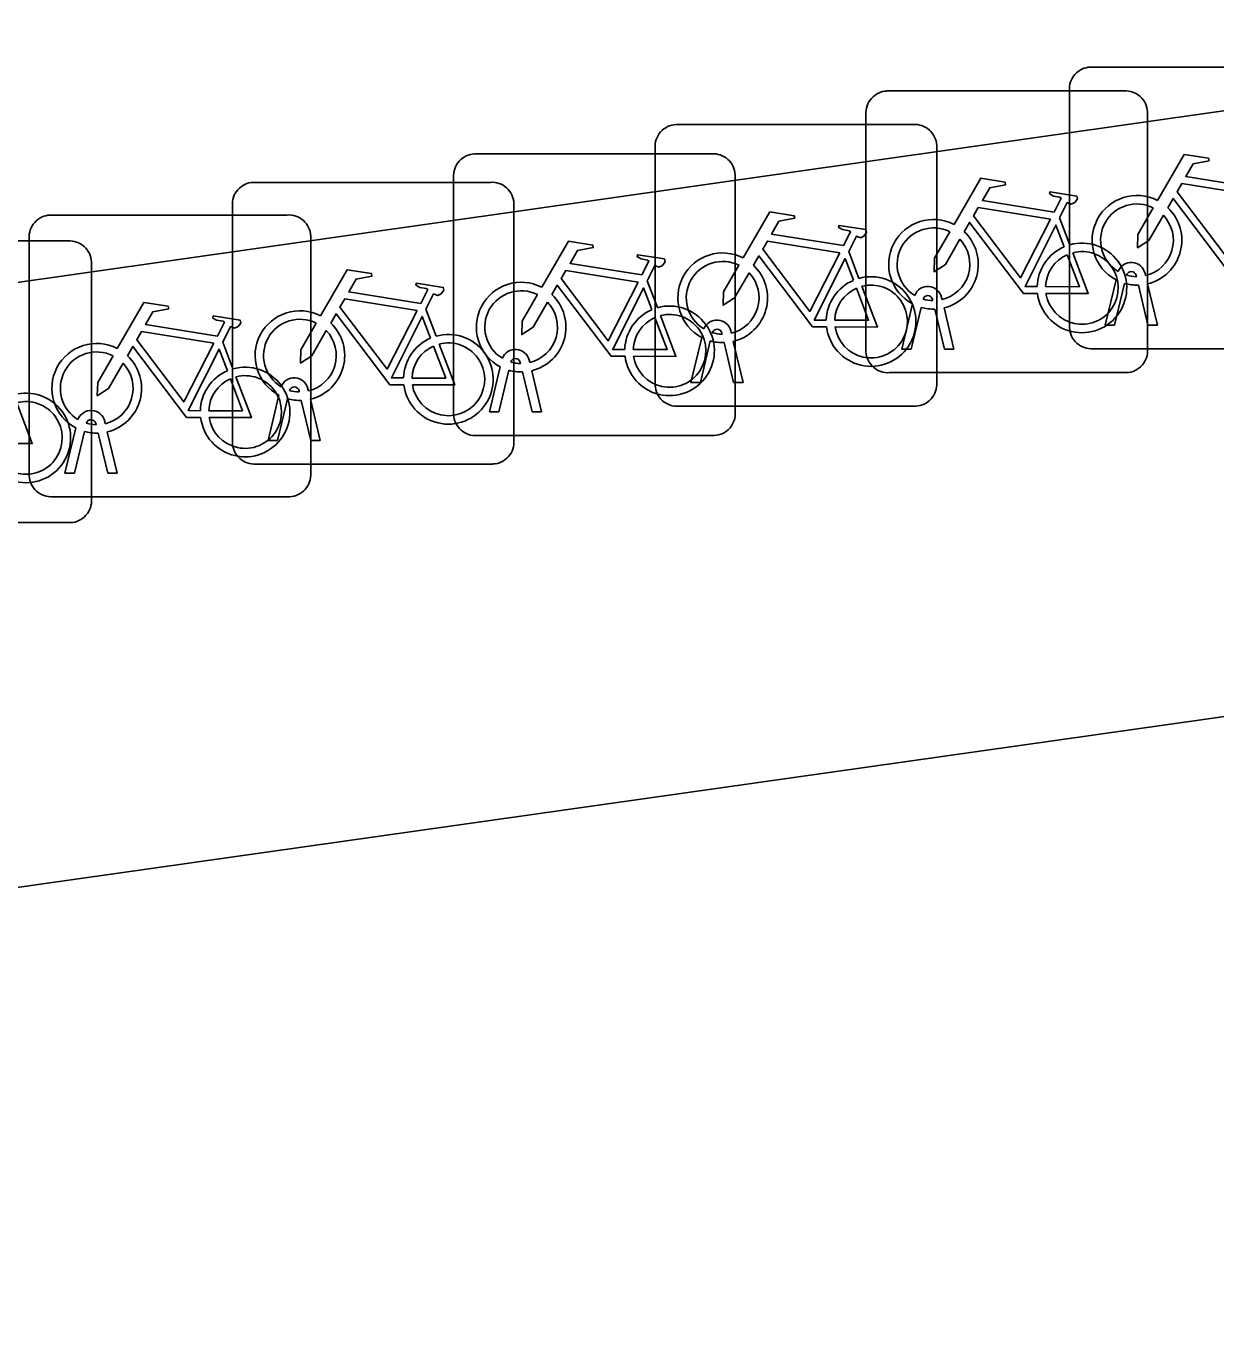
# Model space of a CAD drawing. Extents: x 162157 to 163165, y 378998 to 380775.
# Drawn here: x 162275.462 to 162279.683, y 379944.746 to 379949.394 of the extents above; entities that cross this region are included whole.
import ezdxf

# ---------------------------------------------------------------- set-up
doc = ezdxf.new("R2010")
doc.units = 0
doc.layers.add('IMGEO_Fietsenrek', color=7, linetype='Continuous')
doc.layers.add('IMGEO_Voetpad_open', color=7, linetype='Continuous')

msp = doc.modelspace()

# ---------------------------------------------------------------- linework, layer by layer
at = {"layer": 'IMGEO_Fietsenrek'}
for p, q in [((162279.2379, 379949.2495), (162280.0788, 379949.2495)), ((162280.0788, 379949.2495), (162279.2379, 379949.2495)), ((162278.5159, 379949.1645), (162279.3568, 379949.1645)), ((162279.3568, 379949.1645), (162278.5159, 379949.1645)), ((162279.1635, 379948.3249), (162279.1635, 379949.1658)), ((162279.1635, 379949.1658), (162279.1635, 379948.3249)), ((162278.4415, 379948.2399), (162278.4415, 379949.0808)), ((162278.4415, 379949.0808), (162278.4415, 379948.2399)), ((162279.4405, 379949.0901), (162279.4405, 379948.2492)), ((162279.4405, 379948.2492), (162279.4405, 379949.0901)), ((162277.7679, 379949.0455), (162278.6088, 379949.0455)), ((162278.6088, 379949.0455), (162277.7679, 379949.0455)), ((162278.6925, 379948.9711), (162278.6925, 379948.1302)), ((162278.6925, 379948.1302), (162278.6925, 379948.9711)), ((162277.0529, 379948.9415), (162277.8938, 379948.9415)), ((162277.8938, 379948.9415), (162277.0529, 379948.9415)), ((162277.6935, 379948.1209), (162277.6935, 379948.9618)), ((162277.6935, 379948.9618), (162277.6935, 379948.1209)), ((162276.2679, 379948.8405), (162277.1088, 379948.8405)), ((162277.1088, 379948.8405), (162276.2679, 379948.8405)), ((162276.9785, 379948.0169), (162276.9785, 379948.8578)), ((162276.9785, 379948.8578), (162276.9785, 379948.0169)), ((162277.9775, 379948.8671), (162277.9775, 379948.0262)), ((162277.9775, 379948.0262), (162277.9775, 379948.8671)), ((162276.1935, 379947.9159), (162276.1935, 379948.7568)), ((162276.1935, 379948.7568), (162276.1935, 379947.9159)), ((162277.1925, 379948.7661), (162277.1925, 379947.9252)), ((162277.1925, 379947.9252), (162277.1925, 379948.7661)), ((162275.5469, 379948.7245), (162276.3878, 379948.7245)), ((162276.3878, 379948.7245), (162275.5469, 379948.7245)), ((162279.1282, 379948.7142), (162279.1645, 379948.619)), ((162275.4725, 379947.7999), (162275.4725, 379948.6408)), ((162275.4725, 379948.6408), (162275.4725, 379947.7999)), ((162276.4715, 379948.6501), (162276.4715, 379947.8092)), ((162276.4715, 379947.8092), (162276.4715, 379948.6501)), ((162274.7689, 379948.6325), (162275.6098, 379948.6325)), ((162275.6098, 379948.6325), (162274.7689, 379948.6325)), ((162278.3802, 379948.5952), (162278.4165, 379948.5)), ((162275.6935, 379948.5581), (162275.6935, 379947.7172)), ((162275.6935, 379947.7172), (162275.6935, 379948.5581)), ((162279.4009, 379948.5059), (162279.3999, 379948.5102)), ((162279.4316, 379948.5174), (162279.4334, 379948.5095)), ((162277.6652, 379948.4912), (162277.7015, 379948.396)), ((162279.2905, 379948.3343), (162279.3288, 379948.4943)), ((162279.3592, 379948.4821), (162279.3239, 379948.3343)), ((162279.442, 379948.3343), (162279.4081, 379948.476)), ((162279.4404, 379948.4803), (162279.4754, 379948.3343)), ((162278.5685, 379948.2493), (162278.6068, 379948.4093)), ((162278.6789, 379948.4209), (162278.6779, 379948.4252)), ((162278.7096, 379948.4324), (162278.7114, 379948.4245)), ((162276.8802, 379948.3902), (162276.9165, 379948.295)), ((162278.6372, 379948.3971), (162278.6019, 379948.2493)), ((162278.72, 379948.2493), (162278.6861, 379948.391)), ((162278.7184, 379948.3953), (162278.7534, 379948.2493)), ((162277.9616, 379948.3134), (162277.9634, 379948.3055)), ((162279.3239, 379948.3343), (162279.2905, 379948.3343)), ((162279.4754, 379948.3343), (162279.442, 379948.3343)), ((162276.1592, 379948.2742), (162276.1955, 379948.179)), ((162277.8205, 379948.1303), (162277.8588, 379948.2903)), ((162277.8892, 379948.2781), (162277.8539, 379948.1303)), ((162277.9309, 379948.3019), (162277.9299, 379948.3062)), ((162277.972, 379948.1303), (162277.9381, 379948.272)), ((162277.9704, 379948.2763), (162278.0054, 379948.1303)), ((162278.6019, 379948.2493), (162278.5685, 379948.2493)), ((162278.7534, 379948.2493), (162278.72, 379948.2493)), ((162280.0881, 379948.2505), (162279.2472, 379948.2505)), ((162279.2472, 379948.2505), (162280.0881, 379948.2505)), ((162277.1055, 379948.0263), (162277.1438, 379948.1863)), ((162277.1742, 379948.1741), (162277.1389, 379948.0263)), ((162277.2159, 379948.1979), (162277.2149, 379948.2022)), ((162277.2466, 379948.2094), (162277.2484, 379948.2015)), ((162277.257, 379948.0263), (162277.2231, 379948.168)), ((162277.2554, 379948.1723), (162277.2904, 379948.0263)), ((162277.8539, 379948.1303), (162277.8205, 379948.1303)), ((162278.0054, 379948.1303), (162277.972, 379948.1303)), ((162279.3661, 379948.1655), (162278.5252, 379948.1655)), ((162278.5252, 379948.1655), (162279.3661, 379948.1655)), ((162276.3205, 379947.9253), (162276.3588, 379948.0853)), ((162276.4309, 379948.0969), (162276.4299, 379948.1012)), ((162276.4616, 379948.1084), (162276.4634, 379948.1005)), ((162276.3892, 379948.0731), (162276.3539, 379947.9253)), ((162276.472, 379947.9253), (162276.4381, 379948.067)), ((162276.4704, 379948.0713), (162276.5054, 379947.9253)), ((162278.6181, 379948.0465), (162277.7772, 379948.0465)), ((162277.7772, 379948.0465), (162278.6181, 379948.0465)), ((162275.7406, 379947.9924), (162275.7424, 379947.9845)), ((162277.1389, 379948.0263), (162277.1055, 379948.0263)), ((162277.2904, 379948.0263), (162277.257, 379948.0263)), ((162275.5995, 379947.8093), (162275.6378, 379947.9693)), ((162275.6682, 379947.9571), (162275.6329, 379947.8093)), ((162275.7099, 379947.9809), (162275.7089, 379947.9852)), ((162275.751, 379947.8093), (162275.7171, 379947.951)), ((162275.7494, 379947.9553), (162275.7844, 379947.8093)), ((162277.9031, 379947.9425), (162277.0622, 379947.9425)), ((162277.0622, 379947.9425), (162277.9031, 379947.9425)), ((162276.3539, 379947.9253), (162276.3205, 379947.9253)), ((162276.5054, 379947.9253), (162276.472, 379947.9253)), ((162275.6329, 379947.8093), (162275.5995, 379947.8093)), ((162275.7844, 379947.8093), (162275.751, 379947.8093)), ((162277.1181, 379947.8415), (162276.2772, 379947.8415)), ((162276.2772, 379947.8415), (162277.1181, 379947.8415)), ((162276.3971, 379947.7255), (162275.5562, 379947.7255)), ((162275.5562, 379947.7255), (162276.3971, 379947.7255)), ((162275.6191, 379947.6335), (162274.7782, 379947.6335)), ((162274.7782, 379947.6335), (162275.6191, 379947.6335))]:
    msp.add_line(p, q, dxfattribs=at)
for points in [[(162279.4761, 379948.7762), (162279.5708, 379948.9397), (162279.657, 379948.9259), (162279.6587, 379948.9172), (162279.6026, 379948.9063), (162279.5764, 379948.861), (162279.8316, 379948.8202)], [(162278.7541, 379948.6912), (162278.8488, 379948.8547), (162278.935, 379948.8409), (162278.9367, 379948.8322), (162278.8806, 379948.8213), (162278.8544, 379948.776), (162279.1096, 379948.7352)], [(162279.8187, 379948.795), (162279.5619, 379948.836), (162279.5452, 379948.8072), (162279.7122, 379948.5869), (162279.8187, 379948.795)], [(162279.1096, 379948.7352), (162279.1346, 379948.784), (162279.1295, 379948.788), (162279.1063, 379948.7917), (162279.0936, 379948.7992), (162279.0926, 379948.8023), (162279.0948, 379948.8069), (162279.1896, 379948.7918), (162279.1919, 379948.7815), (162279.1825, 379948.7691), (162279.1701, 379948.7627), (162279.1556, 379948.7689), (162279.1282, 379948.7142)], [(162279.7718, 379948.5315), (162279.7221, 379948.5316), (162279.5314, 379948.7833), (162279.5124, 379948.7505)], [(162278.0061, 379948.5722), (162278.1008, 379948.7357), (162278.187, 379948.7219), (162278.1887, 379948.7132), (162278.1326, 379948.7023), (162278.1064, 379948.657), (162278.3616, 379948.6162)], [(162279.0967, 379948.71), (162278.8399, 379948.751), (162278.8232, 379948.7222), (162278.9902, 379948.5019), (162279.0967, 379948.71)], [(162279.4968, 379948.7237), (162279.4452, 379948.6345), (162279.4053, 379948.6085), (162279.4065, 379948.656), (162279.461, 379948.7502)], [(162278.3616, 379948.6162), (162278.3866, 379948.665), (162278.3815, 379948.669), (162278.3583, 379948.6727), (162278.3456, 379948.6802), (162278.3446, 379948.6833), (162278.3468, 379948.6879), (162278.4416, 379948.6728), (162278.4439, 379948.6625), (162278.4345, 379948.6501), (162278.4221, 379948.6437), (162278.4076, 379948.6499), (162278.3802, 379948.5952)], [(162279.0498, 379948.4465), (162279.0001, 379948.4466), (162278.8094, 379948.6983), (162278.7904, 379948.6655)], [(162279.1447, 379948.612), (162279.1154, 379948.6888), (162279.006, 379948.4707), (162279.0487, 379948.4706)], [(162278.7748, 379948.6387), (162278.7232, 379948.5495), (162278.6833, 379948.5235), (162278.6845, 379948.571), (162278.739, 379948.6652)], [(162277.2911, 379948.4682), (162277.3858, 379948.6317), (162277.472, 379948.6179), (162277.4737, 379948.6092), (162277.4176, 379948.5983), (162277.3914, 379948.553), (162277.6466, 379948.5122)], [(162278.3487, 379948.591), (162278.0919, 379948.632), (162278.0752, 379948.6032), (162278.2422, 379948.3829), (162278.3487, 379948.591)], [(162279.1752, 379948.5908), (162279.2302, 379948.4462), (162279.0801, 379948.4465)], [(162277.6466, 379948.5122), (162277.6716, 379948.561), (162277.6665, 379948.565), (162277.6433, 379948.5687), (162277.6306, 379948.5762), (162277.6296, 379948.5793), (162277.6318, 379948.5839), (162277.7266, 379948.5688), (162277.7289, 379948.5585), (162277.7195, 379948.5461), (162277.7071, 379948.5397), (162277.6926, 379948.5459), (162277.6652, 379948.4912)], [(162278.0268, 379948.5197), (162277.9752, 379948.4305), (162277.9353, 379948.4045), (162277.9365, 379948.452), (162277.991, 379948.5462)], [(162278.3018, 379948.3275), (162278.2521, 379948.3276), (162278.0614, 379948.5793), (162278.0424, 379948.5465)], [(162278.3967, 379948.493), (162278.3674, 379948.5698), (162278.258, 379948.3517), (162278.3007, 379948.3516)], [(162279.0787, 379948.4705), (162279.1986, 379948.4703), (162279.1554, 379948.5839)], [(162276.5061, 379948.3672), (162276.6008, 379948.5307), (162276.687, 379948.5169), (162276.6887, 379948.5082), (162276.6326, 379948.4973), (162276.6064, 379948.452), (162276.8616, 379948.4112)], [(162277.6337, 379948.487), (162277.3769, 379948.528), (162277.3602, 379948.4992), (162277.5272, 379948.2789), (162277.6337, 379948.487)], [(162276.8616, 379948.4112), (162276.8866, 379948.46), (162276.8815, 379948.464), (162276.8583, 379948.4677), (162276.8456, 379948.4752), (162276.8446, 379948.4783), (162276.8468, 379948.4829), (162276.9416, 379948.4678), (162276.9439, 379948.4575), (162276.9345, 379948.4451), (162276.9221, 379948.4387), (162276.9076, 379948.4449), (162276.8802, 379948.3902)], [(162277.5868, 379948.2235), (162277.5371, 379948.2236), (162277.3464, 379948.4753), (162277.3274, 379948.4425)], [(162277.6817, 379948.389), (162277.6524, 379948.4658), (162277.543, 379948.2477), (162277.5857, 379948.2476)], [(162278.3307, 379948.3515), (162278.4506, 379948.3513), (162278.4074, 379948.4649)], [(162278.4272, 379948.4718), (162278.4822, 379948.3272), (162278.3321, 379948.3275)], [(162275.7851, 379948.2512), (162275.8798, 379948.4147), (162275.966, 379948.4009), (162275.9677, 379948.3922), (162275.9116, 379948.3813), (162275.8854, 379948.336), (162276.1406, 379948.2952)], [(162276.8487, 379948.386), (162276.5919, 379948.427), (162276.5752, 379948.3982), (162276.7422, 379948.1779), (162276.8487, 379948.386)], [(162277.3118, 379948.4157), (162277.2602, 379948.3265), (162277.2203, 379948.3005), (162277.2215, 379948.348), (162277.276, 379948.4422)], [(162276.1406, 379948.2952), (162276.1656, 379948.344), (162276.1605, 379948.348), (162276.1373, 379948.3517), (162276.1246, 379948.3592), (162276.1236, 379948.3623), (162276.1258, 379948.3669), (162276.2206, 379948.3518), (162276.2229, 379948.3415), (162276.2135, 379948.3291), (162276.2011, 379948.3227), (162276.1866, 379948.3289), (162276.1592, 379948.2742)], [(162276.8018, 379948.1225), (162276.7521, 379948.1226), (162276.5614, 379948.3743), (162276.5424, 379948.3415)], [(162276.8967, 379948.288), (162276.8674, 379948.3648), (162276.758, 379948.1467), (162276.8007, 379948.1466)], [(162277.6157, 379948.2475), (162277.7356, 379948.2473), (162277.6924, 379948.3609)], [(162277.7122, 379948.3678), (162277.7672, 379948.2232), (162277.6171, 379948.2235)], [(162276.5268, 379948.3147), (162276.4752, 379948.2255), (162276.4353, 379948.1995), (162276.4365, 379948.247), (162276.491, 379948.3412)], [(162276.1277, 379948.27), (162275.8709, 379948.311), (162275.8542, 379948.2822), (162276.0212, 379948.0619), (162276.1277, 379948.27)], [(162276.9272, 379948.2668), (162276.9822, 379948.1222), (162276.8321, 379948.1225)], [(162275.8058, 379948.1987), (162275.7542, 379948.1095), (162275.7143, 379948.0835), (162275.7155, 379948.131), (162275.77, 379948.2252)], [(162276.0808, 379948.0065), (162276.0311, 379948.0066), (162275.8404, 379948.2583), (162275.8214, 379948.2255)], [(162276.1757, 379948.172), (162276.1464, 379948.2488), (162276.037, 379948.0307), (162276.0797, 379948.0306)], [(162276.8307, 379948.1465), (162276.9506, 379948.1463), (162276.9074, 379948.2599)], [(162276.1097, 379948.0305), (162276.2296, 379948.0303), (162276.1864, 379948.1439)], [(162276.2062, 379948.1508), (162276.2612, 379948.0062), (162276.1111, 379948.0065)], [(162275.4282, 379948.0588), (162275.4832, 379947.9142), (162275.3331, 379947.9145)]]:
    msp.add_lwpolyline(points, dxfattribs=at)
for centre, radius, start, end in [((162279.2412, 379949.1716), 0.0779, 92.4484, 184.2845), ((162279.2412, 379949.1716), 0.0779, 92.4484, 184.2845), ((162278.5192, 379949.0866), 0.0779, 92.4484, 184.2845), ((162278.5192, 379949.0866), 0.0779, 92.4484, 184.2845), ((162279.3626, 379949.0868), 0.0779, 2.4484, 94.2845), ((162279.3626, 379949.0868), 0.0779, 2.4484, 94.2845), ((162277.7712, 379948.9676), 0.0779, 92.4484, 184.2845), ((162277.7712, 379948.9676), 0.0779, 92.4484, 184.2845), ((162278.6146, 379948.9678), 0.0779, 2.4484, 94.2845), ((162278.6146, 379948.9678), 0.0779, 2.4484, 94.2845), ((162277.0562, 379948.8636), 0.0779, 92.4484, 184.2845), ((162277.0562, 379948.8636), 0.0779, 92.4484, 184.2845), ((162277.8996, 379948.8638), 0.0779, 2.4484, 94.2845), ((162277.8996, 379948.8638), 0.0779, 2.4484, 94.2845), ((162276.2712, 379948.7626), 0.0779, 92.4484, 184.2845), ((162276.2712, 379948.7626), 0.0779, 92.4484, 184.2845), ((162277.1146, 379948.7628), 0.0779, 2.4484, 94.2845), ((162277.1146, 379948.7628), 0.0779, 2.4484, 94.2845), ((162279.4031, 379948.6349), 0.159, 62.6766, 242.1369), ((162279.4031, 379948.6349), 0.129, 63.3192, 238.903), ((162279.4031, 379948.6349), 0.159, 283.5766, 46.6042), ((162275.5502, 379948.6466), 0.0779, 92.4484, 184.2845), ((162275.5502, 379948.6466), 0.0779, 92.4484, 184.2845), ((162276.3936, 379948.6468), 0.0779, 2.4484, 94.2845), ((162276.3936, 379948.6468), 0.0779, 2.4484, 94.2845), ((162278.6811, 379948.5499), 0.159, 62.6766, 242.1369), ((162279.4031, 379948.6349), 0.129, 283.6043, 43.4302), ((162278.6811, 379948.5499), 0.129, 63.3192, 238.903), ((162278.6811, 379948.5499), 0.129, 283.6043, 43.4302), ((162278.6811, 379948.5499), 0.159, 283.5766, 46.6042), ((162275.6156, 379948.5548), 0.0779, 2.4484, 94.2845), ((162275.6156, 379948.5548), 0.0779, 2.4484, 94.2845), ((162279.2077, 379948.4659), 0.159, 113.3408, 178.3217), ((162279.2077, 379948.4659), 0.159, 187.0065, 105.7708), ((162279.2077, 379948.4659), 0.129, 188.6715, 104.5883), ((162277.9331, 379948.4309), 0.159, 62.6766, 242.1369), ((162277.9331, 379948.4309), 0.129, 63.3192, 238.903), ((162277.9331, 379948.4309), 0.159, 283.5766, 46.6042), ((162279.2077, 379948.4659), 0.129, 113.923, 177.9556), ((162279.3829, 379948.5063), 0.0499, 12.8025, 158.6934), ((162277.9331, 379948.4309), 0.129, 283.6043, 43.4302), ((162278.4597, 379948.3469), 0.159, 187.0065, 105.7708), ((162279.3829, 379948.5063), 0.0174, 12.8025, 163.4502), ((162279.4031, 379948.6349), 0.129, 253.415, 269.0204), ((162277.2181, 379948.3269), 0.159, 62.6766, 242.1369), ((162277.2181, 379948.3269), 0.129, 63.3192, 238.903), ((162278.4597, 379948.3469), 0.159, 113.3408, 178.3217), ((162278.4597, 379948.3469), 0.129, 113.923, 177.9556), ((162278.4597, 379948.3469), 0.129, 188.6715, 104.5883), ((162278.6609, 379948.4213), 0.0499, 12.8025, 158.6934), ((162279.4031, 379948.6349), 0.159, 253.9967, 271.7867), ((162277.2181, 379948.3269), 0.129, 283.6043, 43.4302), ((162277.2181, 379948.3269), 0.159, 283.5766, 46.6042), ((162278.6609, 379948.4213), 0.0174, 12.8025, 163.4502), ((162278.6811, 379948.5499), 0.129, 253.415, 269.0204), ((162276.4331, 379948.2259), 0.159, 62.6766, 242.1369), ((162277.7447, 379948.2429), 0.159, 113.3408, 178.3217), ((162277.7447, 379948.2429), 0.159, 187.0065, 105.7708), ((162277.7447, 379948.2429), 0.129, 113.923, 177.9556), ((162277.7447, 379948.2429), 0.129, 188.6715, 104.5883), ((162278.6811, 379948.5499), 0.159, 253.9967, 271.7867), ((162276.4331, 379948.2259), 0.129, 63.3192, 238.903), ((162276.4331, 379948.2259), 0.129, 283.6043, 43.4302), ((162276.4331, 379948.2259), 0.159, 283.5766, 46.6042), ((162277.9129, 379948.3023), 0.0499, 12.8025, 158.6934), ((162277.9129, 379948.3023), 0.0174, 12.8025, 163.4502), ((162279.2414, 379948.3282), 0.0779, 182.4484, 274.2845), ((162279.2414, 379948.3282), 0.0779, 182.4484, 274.2845), ((162275.7121, 379948.1099), 0.159, 62.6766, 242.1369), ((162276.9597, 379948.1419), 0.159, 113.3408, 178.3217), ((162276.9597, 379948.1419), 0.159, 187.0065, 105.7708), ((162276.9597, 379948.1419), 0.129, 188.6715, 104.5883), ((162277.9331, 379948.4309), 0.159, 253.9967, 271.7867), ((162277.9331, 379948.4309), 0.129, 253.415, 269.0204), ((162275.7121, 379948.1099), 0.129, 63.3192, 238.903), ((162275.7121, 379948.1099), 0.159, 283.5766, 46.6042), ((162276.9597, 379948.1419), 0.129, 113.923, 177.9556), ((162277.1979, 379948.1983), 0.0499, 12.8025, 158.6934), ((162278.5194, 379948.2432), 0.0779, 182.4484, 274.2845), ((162278.5194, 379948.2432), 0.0779, 182.4484, 274.2845), ((162279.3628, 379948.2434), 0.0779, 272.4484, 4.2845), ((162279.3628, 379948.2434), 0.0779, 272.4484, 4.2845), ((162275.7121, 379948.1099), 0.129, 283.6043, 43.4302), ((162276.2387, 379948.0259), 0.159, 187.0065, 105.7708), ((162277.2181, 379948.3269), 0.159, 253.9967, 271.7867), ((162277.1979, 379948.1983), 0.0174, 12.8025, 163.4502), ((162277.2181, 379948.3269), 0.129, 253.415, 269.0204), ((162276.2387, 379948.0259), 0.159, 113.3408, 178.3217), ((162276.2387, 379948.0259), 0.129, 113.923, 177.9556), ((162276.2387, 379948.0259), 0.129, 188.6715, 104.5883), ((162276.4129, 379948.0973), 0.0499, 12.8025, 158.6934), ((162278.6148, 379948.1244), 0.0779, 272.4484, 4.2845), ((162278.6148, 379948.1244), 0.0779, 272.4484, 4.2845), ((162275.4607, 379947.9339), 0.159, 187.0065, 105.7708), ((162276.4129, 379948.0973), 0.0174, 12.8025, 163.4502), ((162276.4331, 379948.2259), 0.129, 253.415, 269.0204), ((162277.7714, 379948.1242), 0.0779, 182.4484, 274.2845), ((162277.7714, 379948.1242), 0.0779, 182.4484, 274.2845), ((162275.4607, 379947.9339), 0.129, 188.6715, 104.5883), ((162276.4331, 379948.2259), 0.159, 253.9967, 271.7867), ((162275.6919, 379947.9813), 0.0499, 12.8025, 158.6934), ((162275.6919, 379947.9813), 0.0174, 12.8025, 163.4502), ((162277.0564, 379948.0202), 0.0779, 182.4484, 274.2845), ((162277.0564, 379948.0202), 0.0779, 182.4484, 274.2845), ((162277.8998, 379948.0204), 0.0779, 272.4484, 4.2845), ((162277.8998, 379948.0204), 0.0779, 272.4484, 4.2845), ((162275.7121, 379948.1099), 0.159, 253.9967, 271.7867), ((162275.7121, 379948.1099), 0.129, 253.415, 269.0204), ((162276.2714, 379947.9192), 0.0779, 182.4484, 274.2845), ((162276.2714, 379947.9192), 0.0779, 182.4484, 274.2845), ((162277.1148, 379947.9194), 0.0779, 272.4484, 4.2845), ((162277.1148, 379947.9194), 0.0779, 272.4484, 4.2845), ((162276.3938, 379947.8034), 0.0779, 272.4484, 4.2845), ((162276.3938, 379947.8034), 0.0779, 272.4484, 4.2845), ((162275.5504, 379947.8032), 0.0779, 182.4484, 274.2845), ((162275.5504, 379947.8032), 0.0779, 182.4484, 274.2845), ((162275.6158, 379947.7114), 0.0779, 272.4484, 4.2845), ((162275.6158, 379947.7114), 0.0779, 272.4484, 4.2845)]:
    msp.add_arc(centre, radius, start, end, dxfattribs=at)
at = {"layer": 'IMGEO_Voetpad_open'}
for points in [[(162287.014, 379951.191), (162287.14, 379950.152), (162263.902, 379946.846), (162264.168, 379944.746)], [(162289.52, 379948.334), (162264.168, 379944.746)]]:
    msp.add_lwpolyline(points, dxfattribs=at)

doc.saveas('drawing.dxf')
